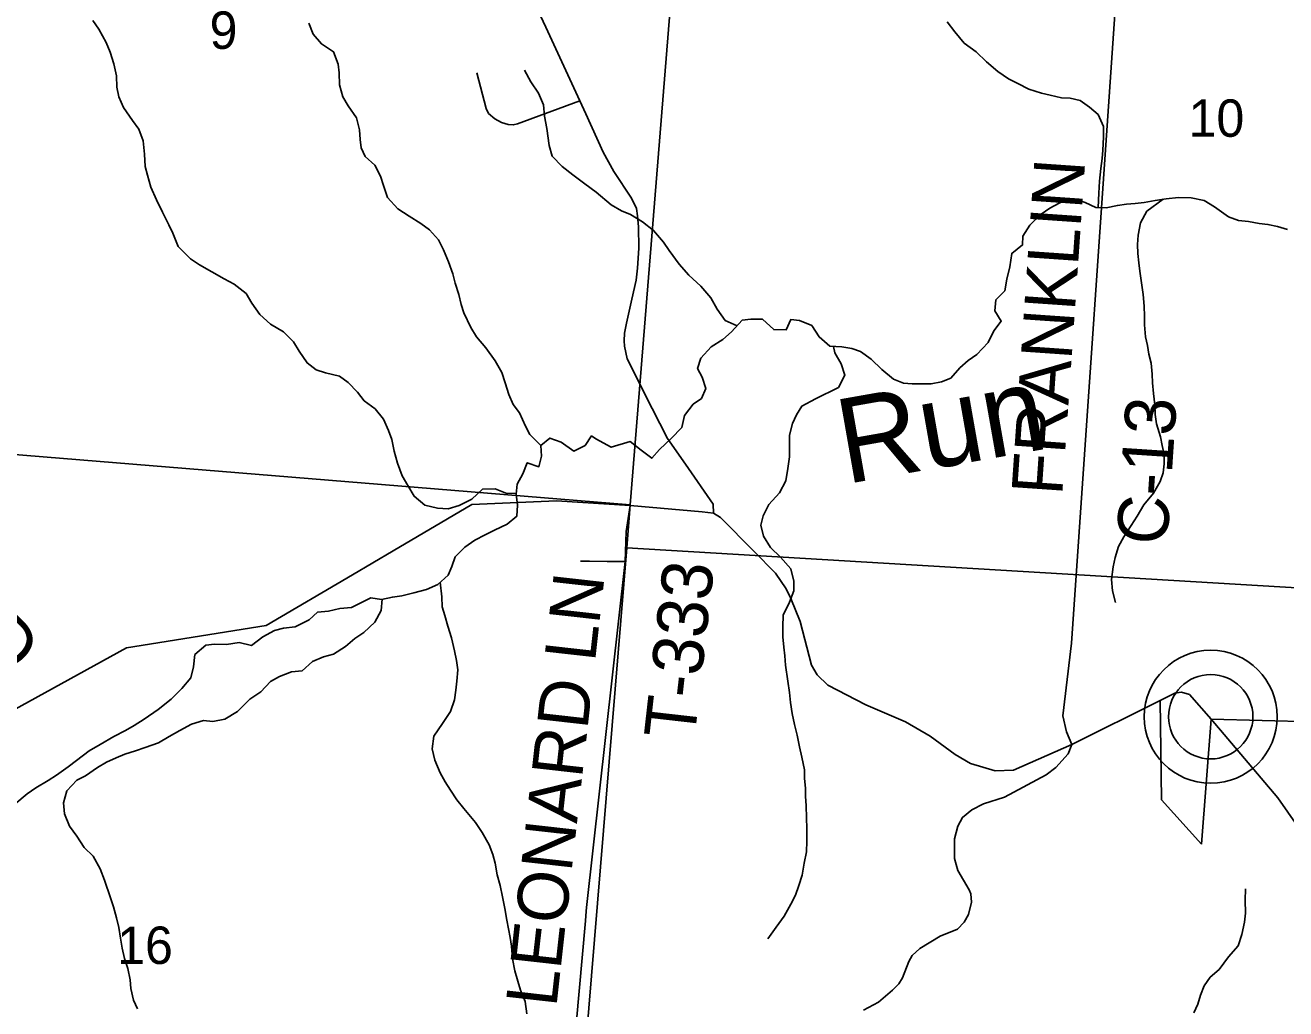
# Model space of a CAD drawing. Extents: x 0 to 42, y 0 to 22.
# Drawn here: x 3.102 to 3.807, y 15.328 to 15.878 of the extents above; entities that cross this region are included whole.
import ezdxf

# ---------------------------------------------------------------- set-up
doc = ezdxf.new("R2010")
doc.units = 0
for name, color, linetype in [('GM_X_County_Road', 7, 'Continuous'), ('GM_X_County_Road_Text', 7, 'Continuous'), ('GM_X_Minor_River', 7, 'Continuous'), ('GM_X_Minor_River_Text', 7, 'Continuous'), ('GM_X_Section', 7, 'Continuous'), ('GM_X_Section_Text', 7, 'Continuous'), ('GM_X_State_Route', 7, 'Continuous'), ('GM_X_Township_Road', 7, 'Continuous'), ('GM_X_Township_Road_Text', 7, 'Continuous'), ('GM_X_Unincorporated', 7, 'Continuous'), ('GM_X_Unincorporated_Location', 7, 'Continuous')]:
    doc.layers.add(name, color=color, linetype=linetype)

msp = doc.modelspace()

# ---------------------------------------------------------------- linework, layer by layer
at = {"layer": 'GM_X_County_Road'}
for points in [[(3.48665, 15.60549), (3.48649, 15.61052), (3.47091, 15.63302), (3.46097, 15.64729), (3.45231, 15.66416), (3.43831, 15.69191), (3.43679, 15.69904), (3.43658, 15.70196), (3.4369, 15.70629), (3.43788, 15.71181), (3.4409, 15.72532), (3.44328, 15.73592), (3.44415, 15.74263), (3.4448, 15.75377), (3.44458, 15.76577), (3.44415, 15.77183), (3.4435, 15.77594), (3.44069, 15.78178), (3.43095, 15.7967), (3.4249, 15.80752), (3.41527, 15.82882), (3.41188, 15.83617), (3.39288, 15.87738), (3.37731, 15.91026)], [(3.68696, 15.47618), (3.68394, 15.48339), (3.68206, 15.49232), (3.68676, 15.53297), (3.71241, 15.90353)], [(4.06077, 15.53807), (4.01679, 15.50948), (4.01633, 15.50917), (4.00698, 15.50937), (3.94762, 15.51067), (3.94637, 15.51069), (3.93887, 15.51501), (3.926, 15.52241), (3.92362, 15.52379), (3.9165, 15.52308), (3.8968, 15.52111), (3.89518, 15.52094), (3.88918, 15.51526), (3.86043, 15.48805), (3.85058, 15.4882), (3.76485, 15.49031)]]:
    msp.add_lwpolyline(points, dxfattribs=at)
at = {"layer": 'GM_X_Minor_River'}
for points in [[(3.37636, 15.6168), (3.371, 15.61658), (3.36458, 15.61926), (3.35739, 15.61891), (3.3515, 15.61344), (3.3443, 15.60986), (3.33824, 15.60799), (3.33219, 15.60839), (3.3252, 15.61013), (3.31916, 15.61508), (3.31559, 15.62097), (3.31259, 15.62647), (3.30996, 15.6335), (3.3081, 15.64033), (3.3068, 15.64678), (3.30493, 15.65171), (3.30211, 15.65817), (3.2974, 15.66387), (3.29118, 15.66844), (3.2876, 15.67319), (3.28233, 15.67871), (3.27742, 15.68214), (3.26967, 15.68407), (3.26438, 15.68579), (3.25929, 15.6896), (3.25496, 15.69625), (3.25177, 15.70138), (3.24611, 15.7069), (3.23894, 15.71128), (3.23291, 15.71662), (3.22839, 15.72308), (3.2252, 15.72839), (3.2186, 15.73354), (3.21293, 15.73659), (3.20614, 15.7406), (3.19915, 15.74441), (3.19406, 15.74785), (3.18727, 15.75469), (3.18427, 15.7621), (3.18202, 15.76684), (3.17845, 15.77387), (3.17507, 15.78071), (3.17189, 15.78792), (3.17002, 15.79456), (3.16871, 15.79949), (3.16836, 15.80632), (3.16763, 15.81371), (3.1652, 15.82035), (3.16162, 15.82511), (3.15673, 15.83233), (3.1541, 15.8384), (3.15299, 15.84371), (3.15282, 15.85016), (3.15133, 15.8568), (3.14928, 15.86325), (3.14703, 15.86875), (3.14289, 15.87616), (3.13951, 15.8811)], [(3.39001, 15.64342), (3.38398, 15.64951), (3.38154, 15.65426), (3.37816, 15.66166), (3.37459, 15.66642), (3.37215, 15.67192), (3.37009, 15.67837), (3.36822, 15.68426), (3.36446, 15.69071), (3.35938, 15.69793), (3.35411, 15.70421), (3.35091, 15.70934), (3.34697, 15.7175), (3.34547, 15.72225), (3.34417, 15.72775), (3.34211, 15.7342), (3.34081, 15.73932), (3.33837, 15.74616), (3.33556, 15.7528), (3.33275, 15.7585), (3.32785, 15.76401), (3.32294, 15.76763), (3.31634, 15.77164), (3.31011, 15.77583), (3.30427, 15.78211), (3.30203, 15.78875), (3.30034, 15.79406), (3.29715, 15.80014), (3.29187, 15.80509), (3.28962, 15.80983), (3.28907, 15.81457), (3.28871, 15.81988), (3.28703, 15.82671), (3.28233, 15.83336), (3.27932, 15.8383), (3.27746, 15.84513), (3.27729, 15.85176), (3.27674, 15.85669), (3.27412, 15.86353), (3.26733, 15.86791), (3.26281, 15.87342), (3.26037, 15.8795)], [(3.70179, 15.77651), (3.70209, 15.78451), (3.7025, 15.79115), (3.70329, 15.79834), (3.70388, 15.80384), (3.70428, 15.80857), (3.70469, 15.81578), (3.70471, 15.82184), (3.70172, 15.82849), (3.69682, 15.83268), (3.69173, 15.8363), (3.68607, 15.83766), (3.68116, 15.83787), (3.67493, 15.83922), (3.67002, 15.84038), (3.66304, 15.84269), (3.65682, 15.84575), (3.65153, 15.84843), (3.64569, 15.85262), (3.63929, 15.85796), (3.63346, 15.86348), (3.62687, 15.86844), (3.6216, 15.87472), (3.61728, 15.88023)], [(3.42105, 15.78507), (3.41457, 15.78964), (3.40797, 15.79478), (3.40194, 15.79936), (3.39647, 15.80525), (3.39479, 15.81113), (3.39332, 15.82062), (3.39202, 15.82763), (3.39147, 15.83389), (3.38866, 15.84034), (3.38452, 15.8468), (3.38095, 15.85326)], [(3.49979, 15.71033), (3.49316, 15.71325), (3.48865, 15.71972), (3.48509, 15.72599), (3.47944, 15.73246), (3.47286, 15.73874), (3.4674, 15.74483), (3.46177, 15.75244), (3.45857, 15.75719), (3.45312, 15.76366), (3.44691, 15.76843), (3.44012, 15.77263), (3.43522, 15.77455), (3.42937, 15.77798), (3.42105, 15.78507)], [(3.80764, 15.76413), (3.80198, 15.76587), (3.79669, 15.76703), (3.79178, 15.76762), (3.78574, 15.76859), (3.78026, 15.76919), (3.7746, 15.7713), (3.76688, 15.77683), (3.76104, 15.78046), (3.75367, 15.78182), (3.74668, 15.78204), (3.73969, 15.78131), (3.73363, 15.78039), (3.72739, 15.77928), (3.72248, 15.77874), (3.71756, 15.77838), (3.71246, 15.77764), (3.70622, 15.77635), (3.70036, 15.77656), (3.69451, 15.77924), (3.68923, 15.78097), (3.6828, 15.78043), (3.67466, 15.77611), (3.66992, 15.77272), (3.66347, 15.76668), (3.65966, 15.76045), (3.65945, 15.75552), (3.65338, 15.75081), (3.6524, 15.74323), (3.65067, 15.73642), (3.64951, 15.72998), (3.64458, 15.72488), (3.64398, 15.71863), (3.64755, 15.71293), (3.64337, 15.70745), (3.64013, 15.70102), (3.63386, 15.69423), (3.62912, 15.69103), (3.62438, 15.68688), (3.61925, 15.68103), (3.61414, 15.67896), (3.60828, 15.67785), (3.60261, 15.67788), (3.5977, 15.6779), (3.59278, 15.6783), (3.58731, 15.68041), (3.58072, 15.68594), (3.5747, 15.69165), (3.56886, 15.69604), (3.56395, 15.69758), (3.55829, 15.69855), (3.55168, 15.69896), (3.54565, 15.70411), (3.54152, 15.71057), (3.53473, 15.71325), (3.52982, 15.71384), (3.52734, 15.70817), (3.52035, 15.7082), (3.51395, 15.71411), (3.50752, 15.71413), (3.50261, 15.7134), (3.49672, 15.70698), (3.49179, 15.70264), (3.48534, 15.6985), (3.47946, 15.69228), (3.47773, 15.68641), (3.48036, 15.68166), (3.48241, 15.67521), (3.47993, 15.66972)], [(3.73816, 15.78108), (3.72888, 15.77435), (3.72545, 15.76792), (3.7241, 15.7611), (3.7237, 15.7558), (3.72387, 15.75068), (3.72441, 15.74556), (3.72496, 15.74082), (3.72606, 15.73304), (3.72698, 15.72792), (3.72752, 15.72128), (3.72769, 15.71579), (3.72766, 15.71086), (3.7282, 15.70422), (3.72932, 15.69929), (3.73005, 15.69455), (3.73135, 15.68942), (3.73189, 15.68336), (3.73206, 15.67843), (3.7326, 15.67255), (3.73333, 15.6661), (3.73368, 15.6608), (3.73442, 15.65548), (3.73665, 15.64827), (3.73758, 15.64334), (3.73869, 15.63841), (3.73867, 15.6331), (3.73808, 15.62817), (3.73636, 15.62326), (3.73274, 15.61683), (3.72723, 15.61022), (3.72361, 15.60398), (3.72019, 15.59869), (3.716, 15.59226), (3.71315, 15.58697), (3.71123, 15.58072), (3.71007, 15.57561), (3.7091, 15.56841), (3.70983, 15.56216), (3.7115, 15.5557)], [(3.55364, 15.69884), (3.5545, 15.69516), (3.55806, 15.68908), (3.56011, 15.68281), (3.55649, 15.67582), (3.54361, 15.66943), (3.53604, 15.66548), (3.53299, 15.66057), (3.5307, 15.65565), (3.52916, 15.64922), (3.52911, 15.63709), (3.52814, 15.63046), (3.52697, 15.62364), (3.52354, 15.61702), (3.51747, 15.61042), (3.51442, 15.60417), (3.51307, 15.59887), (3.51456, 15.5928), (3.5185, 15.58634), (3.52414, 15.58101), (3.52978, 15.57454), (3.53145, 15.56752), (3.53162, 15.56221), (3.52914, 15.55578), (3.52552, 15.54859), (3.5253, 15.54196), (3.52546, 15.53646), (3.526, 15.53058), (3.52655, 15.52584), (3.52691, 15.52053), (3.52819, 15.51162), (3.52911, 15.50536), (3.52965, 15.49967), (3.53057, 15.4936), (3.53186, 15.48734), (3.53335, 15.48146), (3.53465, 15.47501), (3.53594, 15.46913), (3.53743, 15.46211), (3.53759, 15.45718), (3.53814, 15.45187), (3.53812, 15.44713), (3.53847, 15.4422), (3.53863, 15.435), (3.5388, 15.4295), (3.53876, 15.42211), (3.53855, 15.41623), (3.53739, 15.4098), (3.53622, 15.40317), (3.53431, 15.3973), (3.5324, 15.392), (3.52992, 15.3869), (3.52611, 15.38028), (3.52174, 15.37404), (3.51698, 15.36762)], [(3.47993, 15.66972), (3.47519, 15.66652), (3.47044, 15.6601), (3.4689, 15.65347), (3.46301, 15.64724), (3.45637, 15.64121), (3.45219, 15.6363), (3.44617, 15.64087), (3.43995, 15.64564), (3.42944, 15.64243), (3.42086, 15.6471)], [(3.42086, 15.6471), (3.41841, 15.64881), (3.41479, 15.64333), (3.40854, 15.64032), (3.40137, 15.64528), (3.39513, 15.64757), (3.39001, 15.64342), (3.39037, 15.63736), (3.38902, 15.63149), (3.38241, 15.63379), (3.37993, 15.62754), (3.37688, 15.62187), (3.37629, 15.61618), (3.37703, 15.61012), (3.37662, 15.60386), (3.37131, 15.59934), (3.36411, 15.59614), (3.359, 15.59351), (3.35312, 15.5905), (3.34762, 15.58654), (3.34212, 15.58125), (3.3402, 15.57576), (3.3383, 15.57084), (3.33241, 15.56575), (3.32616, 15.56293), (3.31896, 15.56106), (3.31234, 15.55938), (3.30704, 15.55864), (3.30098, 15.55734), (3.29493, 15.55831), (3.28906, 15.5553), (3.28413, 15.55286), (3.2777, 15.55231), (3.27126, 15.55082), (3.26521, 15.55028), (3.26046, 15.54594), (3.25269, 15.54199), (3.24607, 15.54125), (3.24115, 15.53994), (3.23451, 15.53637), (3.22825, 15.53166), (3.22126, 15.5332), (3.21426, 15.53209), (3.20764, 15.5323), (3.20272, 15.53175), (3.19664, 15.52647), (3.19586, 15.51965), (3.19433, 15.51359), (3.1892, 15.50755), (3.18331, 15.5015), (3.1761, 15.49584), (3.16814, 15.49038), (3.16264, 15.4868), (3.15771, 15.48398), (3.15127, 15.48078), (3.14369, 15.47626), (3.13743, 15.47268), (3.13041, 15.46721), (3.12567, 15.46382), (3.11922, 15.45911), (3.11448, 15.45609), (3.10766, 15.45195), (3.10273, 15.44855), (3.0959, 15.4429)], [(3.33383, 15.56697), (3.33466, 15.55873), (3.33482, 15.55323), (3.33632, 15.5483), (3.338, 15.54242), (3.34006, 15.53596), (3.34173, 15.52857), (3.34285, 15.52325), (3.34359, 15.51794), (3.34299, 15.51169), (3.3426, 15.50658), (3.34182, 15.50127), (3.33953, 15.49465), (3.33515, 15.48803), (3.33021, 15.48085), (3.32924, 15.47384), (3.33073, 15.46739), (3.33373, 15.46037), (3.33655, 15.45543), (3.33955, 15.45068), (3.34313, 15.44536), (3.34708, 15.44041), (3.35348, 15.43262), (3.35725, 15.42711), (3.36119, 15.42008), (3.36325, 15.41477), (3.36456, 15.40983), (3.36567, 15.40339), (3.36735, 15.39731), (3.36865, 15.39105), (3.36995, 15.3846), (3.37106, 15.37797), (3.37199, 15.37323), (3.37292, 15.36829), (3.37366, 15.36355), (3.3742, 15.35635), (3.3755, 15.34971), (3.37718, 15.34383), (3.37867, 15.3389), (3.3813, 15.33244), (3.38222, 15.32561)], [(3.30129, 15.55741), (3.30077, 15.55109), (3.29715, 15.54466), (3.29108, 15.53881), (3.28596, 15.53541), (3.28084, 15.53107), (3.27401, 15.52674), (3.26852, 15.52525), (3.26227, 15.52262), (3.25657, 15.51733), (3.25052, 15.51679), (3.24389, 15.51416), (3.23896, 15.51152), (3.23345, 15.50567), (3.22738, 15.50152), (3.22036, 15.49473), (3.21335, 15.49039), (3.20653, 15.48909), (3.20143, 15.48968), (3.19461, 15.48762), (3.18817, 15.48405), (3.18229, 15.48066), (3.17622, 15.47708), (3.16884, 15.47446), (3.16335, 15.47277), (3.15747, 15.4709), (3.15255, 15.46883), (3.14724, 15.46639), (3.14213, 15.46338), (3.13549, 15.45866), (3.13056, 15.45622), (3.12505, 15.45037), (3.12314, 15.44355), (3.12368, 15.43748), (3.12649, 15.43065), (3.13063, 15.42495), (3.13458, 15.41868), (3.13967, 15.41373), (3.14362, 15.4067), (3.14605, 15.40044), (3.14942, 15.39057), (3.15111, 15.38545), (3.15279, 15.37937), (3.15409, 15.37387), (3.15501, 15.36799), (3.15594, 15.3623), (3.15724, 15.35661), (3.15911, 15.35092), (3.16041, 15.34466), (3.16077, 15.33973), (3.16226, 15.33328), (3.16452, 15.32835)], [(3.75529, 15.32617), (3.75739, 15.33108), (3.75893, 15.33601), (3.76103, 15.3413), (3.76445, 15.34622), (3.76938, 15.35036), (3.7747, 15.35754), (3.78002, 15.36358), (3.78213, 15.37002), (3.78348, 15.37683), (3.78407, 15.38195), (3.78391, 15.38915), (3.78413, 15.3956)]]:
    msp.add_lwpolyline(points, dxfattribs=at)
at = {"layer": 'GM_X_Section'}
for points in [[(2.98825, 16.15388), (3.48071, 16.11423), (3.44005, 15.61015), (2.9429, 15.65088)], [(3.48071, 16.11423), (3.98814, 16.06956), (3.93759, 15.55646), (3.43811, 15.58616), (3.44005, 15.61015)], [(3.44005, 15.61015), (3.43811, 15.58616), (3.39711, 15.08946), (2.89713, 15.13046), (2.9429, 15.65088)], [(3.93759, 15.55646), (3.89198, 15.04961), (3.39711, 15.08946), (3.43811, 15.58616)]]:
    msp.add_lwpolyline(points, close=True, dxfattribs=at)
at = {"layer": 'GM_X_State_Route'}
for points in [[(3.3075, 15.58456), (3.35144, 15.6104), (3.39883, 15.61241), (3.43993, 15.60982), (3.48027, 15.60625), (3.48665, 15.60549)], [(3.48665, 15.60549), (3.49054, 15.60322), (3.50915, 15.5844), (3.52126, 15.57197), (3.52732, 15.56331), (3.52991, 15.55791), (3.5351, 15.54493), (3.54148, 15.52066), (3.54459, 15.51526), (3.55062, 15.50944), (3.57181, 15.49842), (3.59404, 15.48886), (3.60775, 15.48096), (3.62167, 15.47067), (3.6304, 15.46558), (3.64409, 15.46145), (3.65429, 15.46184), (3.68696, 15.47618), (3.73635, 15.50082), (3.74467, 15.50496), (3.74841, 15.50558), (3.75277, 15.50413), (3.76485, 15.49031), (3.80222, 15.44634), (3.81759, 15.42431)], [(2.39873, 14.948), (2.44897, 15.03541), (2.45555, 15.04762), (2.4649, 15.05887), (2.48277, 15.07298), (2.49412, 15.084), (2.53744, 15.14821), (2.55144, 15.15961), (2.63013, 15.20425), (2.70391, 15.25402), (2.76009, 15.27435), (2.80169, 15.30274), (2.85317, 15.34408), (2.91664, 15.37359), (2.93772, 15.38339), (2.96629, 15.40998), (3.08666, 15.49089), (3.09434, 15.49511), (3.1583, 15.53024), (3.23643, 15.54277), (3.28467, 15.57114), (3.3075, 15.58456)]]:
    msp.add_lwpolyline(points, dxfattribs=at)
at = {"layer": 'GM_X_Township_Road'}
for p, q in [((3.73635, 15.50082), (3.73719, 15.4452)), ((3.75943, 15.42047), (3.76485, 15.49031)), ((3.73719, 15.4452), (3.75943, 15.42047))]:
    msp.add_line(p, q, dxfattribs=at)
for points in [[(3.41188, 15.83617), (3.37709, 15.82324), (3.37461, 15.8227), (3.3718, 15.82297), (3.368, 15.82406), (3.36437, 15.82599), (3.36085, 15.8291), (3.35943, 15.83193), (3.35419, 15.85187)], [(3.43993, 15.60982), (3.43777, 15.59533), (3.43712, 15.57846), (3.41566, 15.385)], [(3.43712, 15.57846), (3.42723, 15.57857), (3.41719, 15.57868), (3.41217, 15.57874)], [(3.57046, 15.32762), (3.57891, 15.33208), (3.58667, 15.3389), (3.59019, 15.34242), (3.59231, 15.34571), (3.59583, 15.35487), (3.59771, 15.35816), (3.60194, 15.36216), (3.61345, 15.36897), (3.62309, 15.37297), (3.62684, 15.37696), (3.6292, 15.38119), (3.63084, 15.388), (3.6306, 15.3927), (3.62967, 15.39505), (3.62332, 15.40586), (3.62144, 15.41244), (3.62144, 15.42348), (3.62332, 15.43053), (3.62591, 15.43546), (3.63108, 15.43969), (3.63765, 15.44298), (3.6494, 15.44674), (3.67266, 15.45919), (3.67807, 15.46342), (3.68488, 15.47094), (3.68696, 15.47618)], [(3.41566, 15.385), (3.41543, 15.38295), (3.41495, 15.37762), (3.40143, 15.22655)]]:
    msp.add_lwpolyline(points, dxfattribs=at)
at = {"layer": 'GM_X_Unincorporated'}
for radius in [0.0372, 0.02358]:
    msp.add_circle((3.76468, 15.49176), radius, dxfattribs=at)
at = {"layer": 'GM_X_Unincorporated_Location'}
msp.add_line((3.76468, 15.49176), (3.76468, 15.49176), dxfattribs=at)

# ---------------------------------------------------------------- texts
at = {"layer": 'GM_X_County_Road_Text'}
for s, height, rotation, p in [('FRANKLIN', 0.028409, 86.05023, (3.68157, 15.61509)), ('C-13', 0.028409, 86.23222, (3.74031, 15.58732)), ('D', 0.02841, 315.12364, (3.0728, 15.5328))]:
    msp.add_text(s, height=height, rotation=rotation, dxfattribs=at).set_placement(p)
at = {"layer": 'GM_X_Minor_River_Text'}
msp.add_text('Run', height=0.047348, rotation=9.99796, dxfattribs=at).set_placement((3.56058, 15.62178))
at = {"layer": 'GM_X_Section_Text'}
for s, height, p in [('9', 0.02093, (3.20481, 15.86518)), ('10', 0.020928, (3.75231, 15.81601)), ('16', 0.020928, (3.15314, 15.35351))]:
    msp.add_text(s, height=height, rotation=0.00001, dxfattribs=at).set_placement(p)
at = {"layer": 'GM_X_Township_Road_Text'}
for s, rotation, p in [('T-333', 83.53516, (3.47589, 15.47835)), ('LEONARD LN', 83.61187, (3.3987, 15.32889))]:
    msp.add_text(s, height=0.028409, rotation=rotation, dxfattribs=at).set_placement(p)

doc.saveas('drawing.dxf')
